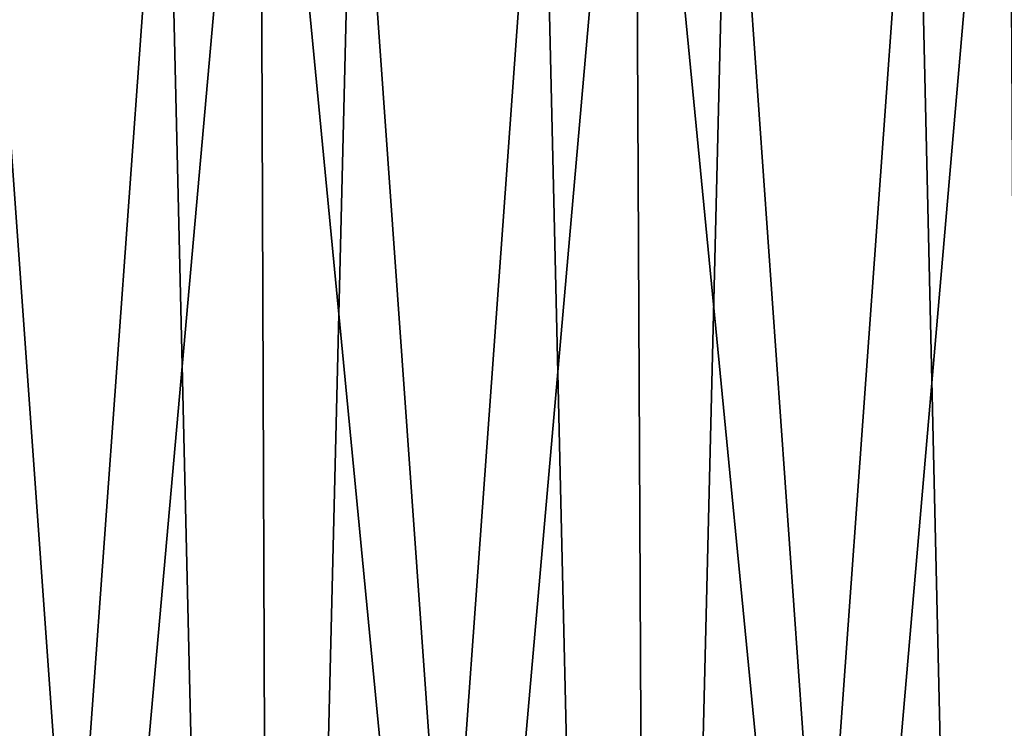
# Model space of a CAD drawing. Header units: millimetres. Extents: x -168 to 168, y -59 to 34.
# Tile 353 of 494: x 15 to 28, y 15 to 25. Entities that reach past the tile are written whole.
import ezdxf

# ---------------------------------------------------------------- set-up
doc = ezdxf.new("R2010")
doc.units = ezdxf.units.MM
doc.header["$LTSCALE"] = 33.374815
for name, color, linetype in [('33', 7, 'CONTINUOUS'), ('34', 7, 'CONTINUOUS'), ('37', 7, 'CONTINUOUS'), ('38', 7, 'CONTINUOUS')]:
    doc.layers.add(name, color=color, linetype=linetype)

msp = doc.modelspace()

# ---------------------------------------------------------------- linework, layer by layer
at = {"layer": '33', "color": 3, "linetype": 'Continuous'}
for points in [[(12.92, -23.643, 167.458), (18.07, -23.643, 166.98), (12.771, 31.879, 165.525), (12.92, -23.643, 167.458)], [(12.771, 31.879, 165.525), (18.07, -23.643, 166.98), (17.862, 31.879, 165.053), (12.771, 31.879, 165.525)], [(18.07, -23.643, 166.98), (23.204, -23.643, 166.345), (17.862, 31.879, 165.053), (18.07, -23.643, 166.98)], [(17.862, 31.879, 165.053), (23.204, -23.643, 166.345), (22.936, 31.879, 164.424), (17.862, 31.879, 165.053)], [(23.204, -23.643, 166.345), (28.316, -23.643, 165.551), (22.936, 31.879, 164.424), (23.204, -23.643, 166.345)], [(22.936, 31.879, 164.424), (28.316, -23.643, 165.551), (27.989, 31.879, 163.64), (22.936, 31.879, 164.424)]]:
    msp.add_3dface(points, dxfattribs=at)
at = {"layer": '34', "color": 3, "linetype": 'Continuous'}
for points in [[(17.862, 31.879, -165.053), (12.92, -23.643, -167.458), (12.771, 31.879, -165.525), (17.862, 31.879, -165.053)], [(18.07, -23.643, -166.98), (12.92, -23.643, -167.458), (17.862, 31.879, -165.053), (18.07, -23.643, -166.98)], [(22.936, 31.879, -164.424), (18.07, -23.643, -166.98), (17.862, 31.879, -165.053), (22.936, 31.879, -164.424)], [(23.204, -23.643, -166.345), (18.07, -23.643, -166.98), (22.936, 31.879, -164.424), (23.204, -23.643, -166.345)], [(27.989, 31.879, -163.64), (23.204, -23.643, -166.345), (22.936, 31.879, -164.424), (27.989, 31.879, -163.64)], [(28.316, -23.643, -165.551), (23.204, -23.643, -166.345), (27.989, 31.879, -163.64), (28.316, -23.643, -165.551)]]:
    msp.add_3dface(points, dxfattribs=at)
at = {"layer": '37', "color": 7, "linetype": 'Continuous', "true_color": 0xf5f5f5}
for points in [[(12.756, -23.85, -165.338), (17.842, -23.85, -164.867), (14.049, 29.289, -163.837), (12.756, -23.85, -165.338)], [(14.049, 29.289, -163.837), (17.842, -23.85, -164.867), (19.137, 29.289, -163.321), (14.049, 29.289, -163.837)], [(17.842, -23.85, -164.867), (22.91, -23.85, -164.24), (19.137, 29.289, -163.321), (17.842, -23.85, -164.867)], [(19.137, 29.289, -163.321), (22.91, -23.85, -164.24), (24.207, 29.289, -162.647), (19.137, 29.289, -163.321)], [(22.91, -23.85, -164.24), (27.957, -23.85, -163.456), (24.207, 29.289, -162.647), (22.91, -23.85, -164.24)], [(24.207, 29.289, -162.647), (27.957, -23.85, -163.456), (29.254, 29.289, -161.815), (24.207, 29.289, -162.647)]]:
    msp.add_3dface(points, dxfattribs=at)
at = {"layer": '38', "color": 7, "linetype": 'Continuous', "true_color": 0xf5f5f5}
for points in [[(16.595, 29.289, 163.599), (12.756, -23.85, 165.338), (11.499, 29.289, 164.036), (16.595, 29.289, 163.599)], [(17.842, -23.85, 164.867), (12.756, -23.85, 165.338), (16.595, 29.289, 163.599), (17.842, -23.85, 164.867)], [(21.675, 29.289, 163.004), (17.842, -23.85, 164.867), (16.595, 29.289, 163.599), (21.675, 29.289, 163.004)], [(22.91, -23.85, 164.24), (17.842, -23.85, 164.867), (21.675, 29.289, 163.004), (22.91, -23.85, 164.24)], [(26.734, 29.289, 162.251), (22.91, -23.85, 164.24), (21.675, 29.289, 163.004), (26.734, 29.289, 162.251)], [(27.957, -23.85, 163.456), (22.91, -23.85, 164.24), (26.734, 29.289, 162.251), (27.957, -23.85, 163.456)], [(31.767, 29.289, 161.341), (27.957, -23.85, 163.456), (26.734, 29.289, 162.251), (31.767, 29.289, 161.341)]]:
    msp.add_3dface(points, dxfattribs=at)

doc.saveas('drawing.dxf')
